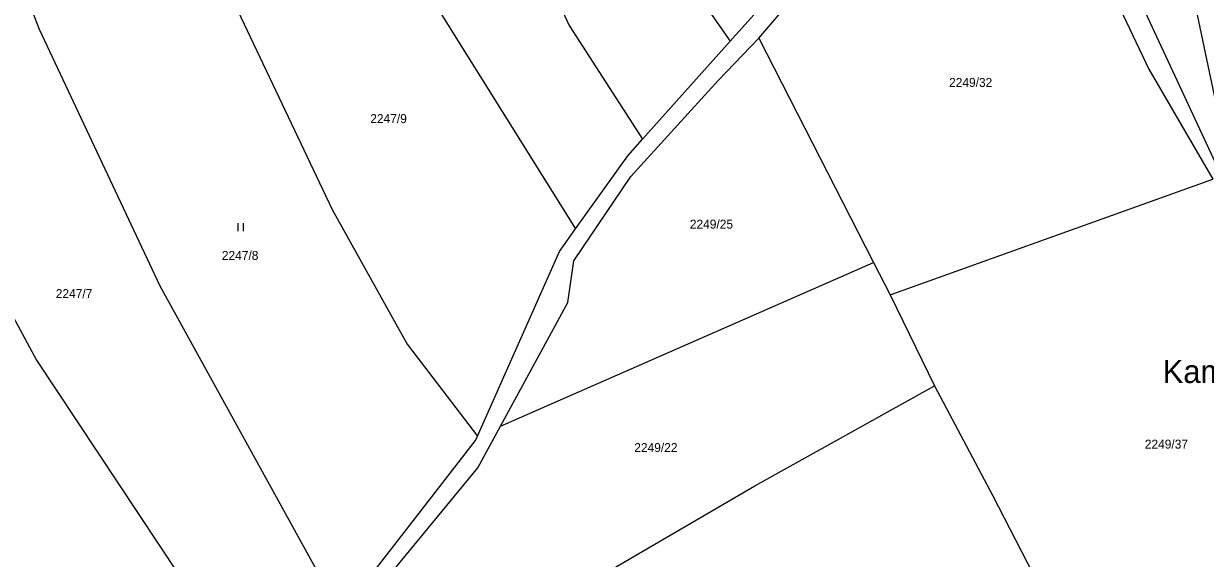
# Model space of a CAD drawing. Extents: x -785744 to -782822, y -1067550 to -1063910.
# Drawn here: x -785182.6 to -784957.9, y -1066179.1 to -1066077.4 of the extents above; entities that cross this region are included whole.
import ezdxf

# ---------------------------------------------------------------- set-up
doc = ezdxf.new("R2010")
doc.units = 0
for name, color, linetype in [('Hranice parcel', 7, 'Continuous'), ('Parcelní čísla', 7, 'Continuous'), ('Pop_ČP_popisy', 7, 'Continuous'), ('Značky kultur', 7, 'Continuous')]:
    doc.layers.add(name, color=color, linetype=linetype)

msp = doc.modelspace()

# ---------------------------------------------------------------- linework, layer by layer
at = {"layer": 'Hranice parcel'}
for p, q in [((-785097.02, -1066038.34), (-785078.88, -1066077.73)), ((-785143.55, -1066071.35), (-785123.97, -1066112.73)), ((-785181.44, -1066073.86), (-785179.66, -1066078.42))]:
    msp.add_line(p, q, dxfattribs=at)
for points in [[(-784971.25, -1066019.67), (-784954.2, -1066100.68)], [(-784982.62, -1066046.54), (-784949.13, -1066118.66)], [(-785071, -1066048.23), (-785048.24, -1066080.73)], [(-785114.66, -1066057.12), (-785077.64, -1066116.43)], [(-784982.09, -1066057.69), (-784968.63, -1066086.07)], [(-785048.24, -1066080.73), (-785038.66, -1066070.01)], [(-785042.82, -1066080.18), (-785036.7, -1066073.08)], [(-785078.88, -1066077.73), (-785064.92, -1066099.37)], [(-785179.66, -1066078.42), (-785156.69, -1066127.22)], [(-785050.56, -1066088.2), (-785042.82, -1066080.18)], [(-785042.82, -1066080.18), (-785020.96, -1066122.8)], [(-785064.92, -1066099.37), (-785048.24, -1066080.73)], [(-784968.63, -1066086.07), (-784956.45, -1066106.96)], [(-785067.14, -1066106.49), (-785050.56, -1066088.2)], [(-785203.33, -1066098.55), (-785180.2, -1066141.37)], [(-785067.73, -1066102.52), (-785064.92, -1066099.37)], [(-785077.64, -1066116.43), (-785067.73, -1066102.52)], [(-785078, -1066122.47), (-785067.14, -1066106.49)], [(-785017.82, -1066128.93), (-784956.45, -1066106.96)], [(-785123.97, -1066112.73), (-785109.69, -1066138.34)], [(-785080.71, -1066120.74), (-785077.64, -1066116.43)], [(-785096.3, -1066155.84), (-785080.71, -1066120.74)], [(-785091.96, -1066153.93), (-785020.96, -1066122.8)], [(-785079.11, -1066130.4), (-785078, -1066122.47)], [(-785020.96, -1066122.8), (-785017.82, -1066128.93)], [(-785156.69, -1066127.22), (-785122.32, -1066189.69)], [(-785017.82, -1066128.93), (-785009.36, -1066146.26)], [(-785091.96, -1066153.93), (-785079.11, -1066130.4)], [(-785109.69, -1066138.34), (-785096.3, -1066155.84)], [(-785180.2, -1066141.37), (-785153.1, -1066182.2)], [(-785043.53, -1066165.26), (-785009.36, -1066146.26)], [(-785009.36, -1066146.26), (-784998.29, -1066167.2)], [(-785096.27, -1066161.86), (-785091.96, -1066153.93)], [(-785122.32, -1066189.69), (-785096.66, -1066156.66)], [(-785096.66, -1066156.66), (-785096.3, -1066155.84)], [(-785123.72, -1066195.2), (-785096.27, -1066161.86)], [(-785090.3, -1066192.55), (-785043.53, -1066165.26)], [(-784998.29, -1066167.2), (-784977.72, -1066207.16)]]:
    msp.add_lwpolyline(points, dxfattribs=at)
at = {"layer": 'Značky kultur'}
for p, q in [((-785141.82, -1066116.85), (-785141.82, -1066115.35)), ((-785140.82, -1066116.85), (-785140.82, -1066115.35))]:
    msp.add_line(p, q, dxfattribs=at)

# ---------------------------------------------------------------- texts
at = {"layer": 'Parcelní čísla'}
for s, p in [('2249/32', (-785006.62, -1066089.42)), ('2247/9', (-785116.7, -1066096.3)), ('2249/25', (-785055.92, -1066116.37)), ('2247/8', (-785144.92, -1066122.32)), ('2247/7', (-785176.51, -1066129.58)), ('2249/37', (-784969.39, -1066158.2)), ('2249/22', (-785066.49, -1066158.86))]:
    msp.add_text(s, height=1.7, dxfattribs=at).set_placement(p)
at = {"layer": 'Pop_ČP_popisy'}
msp.add_text('Kamenná stráň', height=4.4, dxfattribs=at).set_placement((-784965.99, -1066145.73))

doc.saveas('drawing.dxf')
